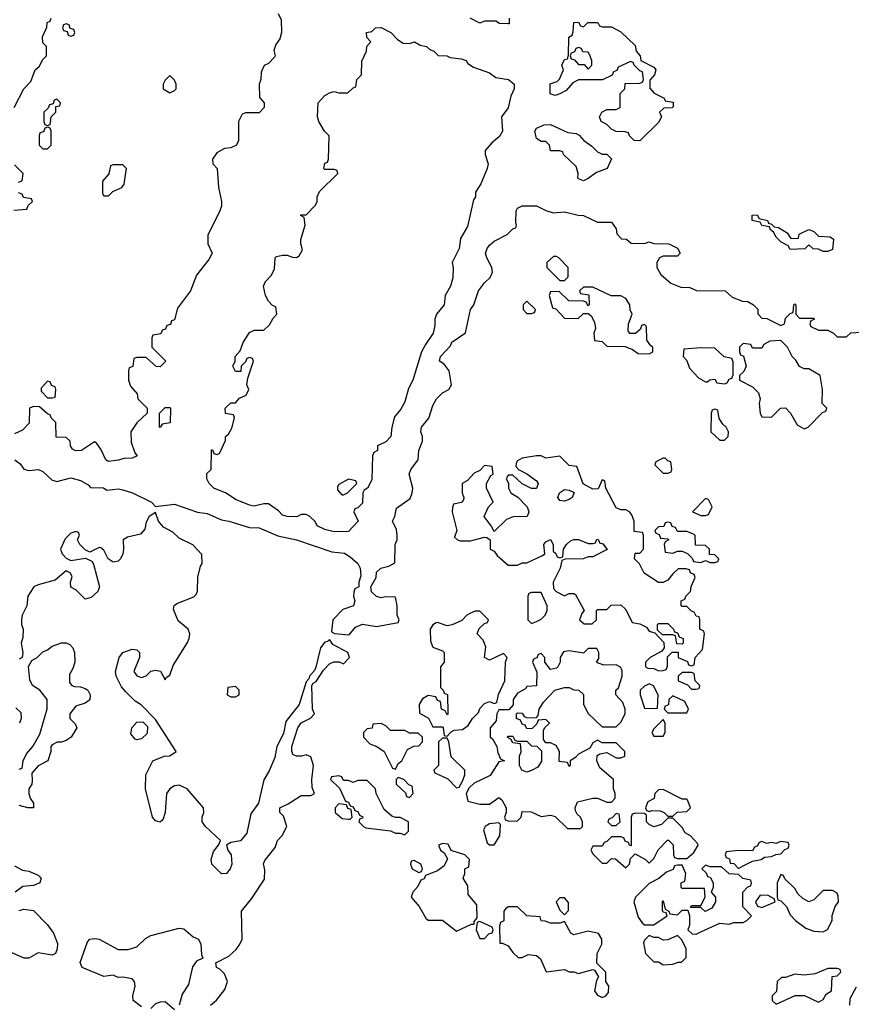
# Model space of a CAD drawing. Header units: inches. Extents: x 2380053 to 2584298, y 380219 to 546618.
# Tile 650 of 656: x 2560512 to 2564050, y 441873 to 446064. Entities that reach past the tile are written whole.
import ezdxf

# ---------------------------------------------------------------- set-up
doc = ezdxf.new("R2010")
doc.units = ezdxf.units.IN
doc.header["$MEASUREMENT"] = 0
doc.layers.add('C5464', color=7, linetype='Continuous')

msp = doc.modelspace()

# ---------------------------------------------------------------- linework, layer by layer
at = {"layer": 'C5464', "color": 2, "elevation": 38}
for points in [[(2560488.7, 445690), (2560529, 445770), (2560559, 445801), (2560578, 445850), (2560594.6, 445865.4), (2560610, 445894), (2560626, 445910), (2560626, 445950), (2560610, 445966), (2560609.1, 445990.9), (2560627.3, 446032.7), (2560628.4, 446051.6), (2560642, 446058), (2560646, 446070)], [(2561612, 446090), (2561623.6, 446063.6), (2561626, 446010), (2561618, 445982), (2561602, 445958), (2561592.7, 445932.7), (2561598, 445910), (2561595.3, 445904.7), (2561570, 445878), (2561551.6, 445868.4), (2561539.6, 445840.4), (2561538, 445810), (2561531.3, 445790), (2561532.7, 445732.7), (2561552, 445710), (2561552, 445690), (2561530, 445668), (2561472.7, 445667.3), (2561458, 445662), (2561442, 445630), (2561442, 445550), (2561434, 445530), (2561410, 445518), (2561383.6, 445516.4), (2561350, 445498), (2561332, 445470), (2561334, 445450), (2561352, 445430), (2561358, 445350), (2561370.8, 445290), (2561370.7, 445270), (2561362.8, 445250), (2561312.7, 445147.3), (2561312, 445110), (2561331, 445070), (2561316.8, 445043.2), (2561264, 444976), (2561238, 444910), (2561183.6, 444836.4), (2561170, 444786), (2561158, 444782), (2561152.7, 444767.3), (2561138, 444762), (2561132.7, 444747.3), (2561118, 444742), (2561112.7, 444727.3), (2561078, 444722), (2561074, 444710), (2561074, 444670), (2561134, 444610), (2561110, 444586), (2561092.7, 444587.3), (2561050, 444626), (2561010, 444626), (2560998, 444622), (2560992.7, 444587.3), (2560978, 444582), (2560974, 444570), (2560974, 444530), (2560983.6, 444503.6), (2561011.6, 444471.6), (2561014, 444450), (2561054, 444410), (2561054, 444390), (2561010, 444348), (2560984.7, 444310), (2560985.4, 444265.4), (2561001, 444221), (2561012, 444208), (2560990, 444198), (2560956.4, 444196.4), (2560930, 444189), (2560890, 444184), (2560878, 444190), (2560856.4, 444236.4), (2560840.4, 444260.4), (2560830, 444268), (2560774, 444230), (2560750, 444229), (2560736.4, 444236.4), (2560728, 444250), (2560726, 444270), (2560710, 444286), (2560667.3, 444287.3), (2560666, 444350), (2560646, 444370), (2560642, 444382), (2560630, 444386), (2560596.4, 444416.4), (2560570, 444418), (2560554, 444410), (2560552.7, 444347.3), (2560523.6, 444316.4), (2560490, 444301.2)], [(2562594, 446070), (2562594, 446046), (2562590, 446046), (2562552.7, 446047.3), (2562538, 446058), (2562490, 446058), (2562470, 446049.3), (2562428, 446070)], [(2560507.3, 445372.7), (2560522, 445378), (2560526, 445410), (2560490, 445446)], [(2560487.3, 445252.7), (2560542, 445258), (2560547.3, 445272.7), (2560566, 445290), (2560562, 445302), (2560527.3, 445307.3), (2560522, 445322), (2560507.3, 445327.3)], [(2560490.6, 444190.6), (2560513.2, 444173.2), (2560530, 444151.3), (2560550, 444146), (2560592, 444150), (2560610, 444141), (2560650, 444104.7), (2560660.7, 444100.7), (2560670, 444098.8), (2560730, 444113.4), (2560770, 444102.8), (2560803.6, 444083.6), (2560812.7, 444072.7), (2560868.4, 444071.6), (2560882, 444062), (2560930, 444066.8), (2560950, 444063), (2560991.3, 444050), (2561072, 444010), (2561090, 443992), (2561170, 444002), (2561268.4, 443968.4), (2561310, 443962.8), (2561370, 443934.9), (2561402, 443930), (2561490, 443902.8), (2561530, 443900.7), (2561610, 443867.3), (2561690, 443850.8), (2561839.8, 443799.8), (2561893.2, 443793.2), (2561918.4, 443778.4), (2561951, 443750), (2561961, 443730), (2561963.6, 443696.4), (2561954, 443670), (2561954, 443650), (2561938, 443642), (2561932.7, 443627.3), (2561932, 443610), (2561938, 443590), (2561931.3, 443570), (2561886.4, 443553.6), (2561844.7, 443510), (2561838, 443458), (2561851.6, 443451.6), (2561914, 443446), (2561940.9, 443479.1), (2561970, 443491), (2562030, 443482), (2562122, 443498), (2562126, 443510), (2562118, 443530), (2562118, 443570), (2562110, 443606), (2562068, 443608), (2562050, 443604), (2562029.3, 443609.3), (2562009.1, 443629.1), (2562006, 443650), (2562028, 443690), (2562030, 443712), (2562048, 443730), (2562082, 443738), (2562107.3, 443752.7), (2562108.7, 443830), (2562118, 443850), (2562118, 443870), (2562114.6, 443894.6), (2562098, 443930), (2562108, 443950), (2562114.6, 443985.4), (2562173.2, 444026.8), (2562182, 444050), (2562184, 444070), (2562169.3, 444130), (2562176, 444150), (2562206.6, 444190), (2562209.5, 444230), (2562226, 444270), (2562226, 444290), (2562219, 444310), (2562222, 444330), (2562252.5, 444367.5), (2562270, 444422), (2562285.2, 444450), (2562310, 444476), (2562338, 444490), (2562348.7, 444510), (2562339, 444570), (2562317.2, 444597.2), (2562298, 444610), (2562302, 444630), (2562344, 444676), (2562350, 444691.3), (2562409.2, 444730.8), (2562429.5, 444830), (2562444, 444850), (2562464, 444910), (2562490, 444944.7), (2562513.2, 444966.8), (2562524, 444990), (2562521.2, 445010), (2562499, 445050), (2562494, 445070), (2562501.2, 445090), (2562510, 445104.7), (2562530, 445121), (2562586, 445150), (2562610, 445174), (2562622, 445178), (2562626, 445190), (2562622, 445202), (2562624, 445250), (2562630, 445262), (2562650, 445271.3), (2562710, 445271.3), (2562750, 445251.3), (2562782, 445242), (2562830, 445246), (2562888.4, 445231.6), (2562910, 445231.3), (2562970, 445202), (2563030, 445202), (2563050, 445174), (2563052, 445152), (2563072, 445132), (2563094, 445130), (2563112.7, 445112.7), (2563170, 445112), (2563190, 445118), (2563210, 445111.3), (2563274, 445110), (2563310, 445092), (2563322, 445070), (2563310, 445058), (2563250, 445058), (2563234, 445050), (2563222, 445030), (2563222, 445010), (2563239.6, 444979.6), (2563282, 444942), (2563325.4, 444925.4), (2563363.6, 444923.6), (2563391.6, 444911.6), (2563514, 444910), (2563543.6, 444883.6), (2563586.4, 444866.4), (2563610, 444864.7), (2563634, 444850), (2563652, 444832), (2563652.7, 444812.7), (2563670, 444794), (2563690, 444792), (2563750, 444762), (2563766, 444770), (2563770, 444794), (2563790, 444814), (2563802, 444818), (2563806, 444850), (2563810, 444854), (2563814, 444850), (2563814, 444810), (2563830, 444794), (2563890, 444794), (2563892.7, 444787.3), (2563878, 444782), (2563874, 444770), (2563878, 444758), (2563910, 444742), (2563950, 444742), (2563974, 444730), (2563990, 444714), (2564030, 444714), (2564048.4, 444731.6), (2564090, 444734)], [(2561324, 441870), (2561349.2, 441890.8), (2561384, 441936), (2561395.3, 441970), (2561382.7, 442002.7), (2561362.7, 442022.7), (2561348.7, 442030), (2561346, 442050), (2561402, 442078), (2561432.9, 442107.1), (2561448.7, 442130), (2561458, 442150), (2561455.3, 442270), (2561498, 442322), (2561553.6, 442406.4), (2561554.6, 442445.4), (2561548.8, 442471.1), (2561554.6, 442485.4), (2561599, 442541), (2561608.7, 442570), (2561628.8, 442591.1), (2561648, 442630), (2561633.6, 442673.6), (2561618, 442690), (2561618, 442710), (2561653.6, 442726.4), (2561710, 442762), (2561750, 442762), (2561766, 442770), (2561756.4, 442796.4), (2561754, 442830), (2561762, 442890), (2561750, 442926), (2561730, 442935.3), (2561711, 442929), (2561689, 442929), (2561675.3, 442935.3), (2561669, 442950), (2561669.2, 442970), (2561695.3, 443050), (2561709.3, 443070.7), (2561748.4, 443091.6), (2561766, 443110), (2561758, 443130), (2561755.3, 443230), (2561760.2, 443239.8), (2561772.5, 443247.5), (2561804, 443296), (2561830, 443322), (2561848.8, 443331.1), (2561871.3, 443331.3), (2561890, 443322), (2561915.3, 443350), (2561908, 443370), (2561844.7, 443404.7), (2561830, 443426), (2561822, 443418), (2561810, 443415.3), (2561792, 443390), (2561771.6, 443308.4), (2561766, 443294), (2561744.7, 443270), (2561742, 443258), (2561730, 443246), (2561701, 443150), (2561643.5, 443076.5), (2561633.7, 443026.3), (2561606, 442970), (2561596.8, 442923.2), (2561573.4, 442866.6), (2561550.7, 442829.3), (2561527.3, 442730), (2561495.3, 442684.7), (2561478, 442602), (2561450.5, 442569.5), (2561410, 442562), (2561392, 442550), (2561398, 442530), (2561411, 442510), (2561414, 442470), (2561406.8, 442450), (2561391.3, 442430), (2561370, 442429.2), (2561329.6, 442469.6), (2561326, 442490), (2561336, 442524), (2561358, 442550), (2561366, 442570), (2561302, 442630), (2561288.7, 442650), (2561288.7, 442670), (2561295.3, 442690), (2561294, 442710), (2561224, 442790), (2561190, 442806), (2561170, 442802.7), (2561151, 442790), (2561136, 442770), (2561130.6, 442689.4), (2561121, 442659), (2561110, 442649.2), (2561090, 442654), (2561077.2, 442670), (2561046.6, 442790), (2561049, 442850), (2561078, 442910), (2561126, 442930), (2561150, 442931.3), (2561178, 442950), (2561090, 443086), (2561028.4, 443148.4), (2561003.1, 443163.1), (2560963.1, 443203.1), (2560944.7, 443224.7), (2560922, 443270), (2560919, 443290), (2560935.3, 443350), (2560950, 443371.3), (2560990, 443384.7), (2561010, 443382), (2561022, 443370), (2561022, 443350), (2560998, 443290), (2561010, 443272), (2561030, 443264.7), (2561050, 443271.3), (2561069.3, 443290.7), (2561090, 443296), (2561110.7, 443290.7), (2561130, 443254), (2561135.3, 443264.7), (2561150, 443274), (2561165.2, 443314.8), (2561226.3, 443413.7), (2561232.3, 443430), (2561235.1, 443450), (2561229, 443470), (2561185.6, 443505.6), (2561166, 443554), (2561169.3, 443570.7), (2561180.2, 443579.8), (2561252.9, 443607.1), (2561263.1, 443616.9), (2561268.8, 443631.1), (2561269.1, 443690.9), (2561281.2, 443738.8), (2561288, 443750), (2561287.3, 443787.3), (2561248.4, 443828.4), (2561190, 443858), (2561163.1, 443883.1), (2561123.7, 443903.7), (2561102, 443930), (2561090, 443966), (2561062, 443950), (2561050, 443926), (2561044.7, 443895.3), (2561026, 443874), (2560970, 443861.2), (2560951.3, 443850), (2560954, 443810), (2560950.6, 443790), (2560941, 443770), (2560930, 443759), (2560910, 443755.3), (2560888.8, 443768.9), (2560870, 443806), (2560856.4, 443816.4), (2560850, 443818), (2560810, 443798), (2560790, 443808), (2560768, 443830), (2560758, 443850), (2560766, 443870), (2560762, 443882), (2560750, 443886), (2560730, 443878), (2560705.4, 443854.6), (2560684.7, 443810), (2560692, 443790), (2560710, 443772), (2560730, 443762), (2560792, 443772), (2560818.8, 443758.8), (2560826.4, 443746.4), (2560850.8, 443650), (2560844.7, 443630), (2560815.3, 443604.7), (2560790, 443598), (2560750, 443638), (2560728.7, 443648.7), (2560728, 443670), (2560734.6, 443694.6), (2560726, 443710), (2560710, 443718), (2560662, 443678), (2560590, 443659), (2560572, 443650), (2560546, 443610), (2560542.8, 443570), (2560522.8, 443530), (2560518.8, 443510), (2560518.8, 443490), (2560526, 443470), (2560525.4, 443434.6), (2560518, 443410), (2560524.7, 443370), (2560522, 443350), (2560510, 443342)], [(2560510, 442874), (2560522, 442878), (2560526, 442910), (2560540.2, 442939.8), (2560568, 442970), (2560597.2, 443022.8), (2560628.4, 443131.6), (2560628, 443170), (2560598, 443210), (2560566, 443230), (2560554.6, 443254.6), (2560548.7, 443311.3), (2560563.1, 443336.9), (2560586, 443350), (2560610, 443374), (2560630, 443382), (2560650, 443398), (2560690, 443412), (2560710, 443412), (2560725.4, 443405.4), (2560738, 443390), (2560744.7, 443370), (2560746, 443330), (2560738, 443302), (2560723.6, 443276.4), (2560723.6, 443243.6), (2560734, 443230), (2560745.4, 443225.4), (2560770, 443224.7), (2560790, 443218), (2560802, 443210), (2560811.3, 443190), (2560810, 443168.7), (2560790, 443155.3), (2560750, 443142), (2560724.7, 443110), (2560724.7, 443090), (2560747.1, 443067.1), (2560754.8, 443050), (2560730.7, 443010), (2560710, 442996), (2560689, 442989), (2560671, 442989), (2560650, 442978), (2560644.7, 442970), (2560644.7, 442950), (2560632, 442910), (2560590, 442888.7), (2560563.6, 442856.4), (2560565.4, 442825.4), (2560562.8, 442810), (2560550.8, 442790), (2560550.8, 442770), (2560556, 442750), (2560570.7, 442730), (2560570.6, 442709.4), (2560546, 442710), (2560510, 442719)], [(2560494.8, 443134.8), (2560516, 443116), (2560518, 443090), (2560510.7, 443069.3)], [(2560490, 442462), (2560524, 442444), (2560550, 442440.7), (2560590, 442422.8), (2560602.8, 442410), (2560598, 442390), (2560570, 442379.3), (2560524.9, 442375.1), (2560492, 442350)], [(2560510, 442272), (2560530, 442278), (2560570, 442272), (2560630, 442211.3), (2560655.9, 442175.9), (2560672.7, 442132.7), (2560670.6, 442109.4), (2560664.7, 442090), (2560650, 442082.7), (2560590, 442092.3), (2560550.7, 442069.3), (2560530.8, 442069.2), (2560450, 442105.2)], [(2561030, 441862.9), (2560995.1, 441890), (2560993.6, 441910), (2561003.5, 441950), (2560999.6, 441970), (2560990, 441982), (2560951, 441989), (2560930, 441988), (2560910, 441998), (2560870, 441992.3), (2560778, 442030), (2560769.3, 442050.7), (2560800.2, 442139.8), (2560810, 442150.8), (2560830, 442154), (2560849.3, 442150.7), (2560930, 442106), (2560973.6, 442106.4), (2561010, 442118), (2561046.3, 442153.7), (2561070, 442166.8), (2561190, 442197.3), (2561210, 442194.8), (2561250, 442161), (2561272, 442150), (2561282.8, 442130), (2561284.7, 442084.7), (2561291.3, 442070), (2561263.5, 442056.5), (2561247.1, 442032.9), (2561230, 441958), (2561202.8, 441917.2), (2561190, 441869.2)], [(2564070, 441946), (2564043.6, 441896.4), (2564042, 441870)], [(2561170, 441849.3), (2561130, 441883.6), (2561110, 441883), (2561090, 441875.6), (2561070, 441856.2)]]:
    msp.add_lwpolyline(points, dxfattribs=at)
for points in [[(2560710, 446046), (2560698, 446042), (2560694, 446030), (2560698, 446018), (2560714, 446014), (2560718, 445998), (2560730, 445994), (2560742, 445998), (2560746, 446010), (2560742, 446022), (2560726, 446026), (2560722, 446042)], [(2562170, 445962), (2562192, 445970), (2562215.3, 445955.3), (2562242, 445950), (2562256.9, 445936.9), (2562274, 445930), (2562292, 445912), (2562329.2, 445910.8), (2562343.5, 445903.5), (2562390, 445898), (2562410.8, 445890), (2562418, 445878), (2562442, 445862), (2562510, 445837.3), (2562538, 445818), (2562591.3, 445810), (2562616, 445790), (2562616, 445770), (2562602, 445738), (2562590.7, 445689.3), (2562562, 445650), (2562566, 445590), (2562553.2, 445566.8), (2562520.7, 445539.3), (2562492.7, 445507.3), (2562492, 445490), (2562504.7, 445450), (2562501, 445430), (2562474.4, 445365.6), (2562451.3, 445330), (2562451, 445310), (2562442.8, 445297.2), (2562416.8, 445183.2), (2562387.1, 445132.9), (2562381, 445090), (2562351.3, 445030), (2562356, 445010), (2562354.4, 444965.6), (2562344.7, 444930), (2562322, 444890), (2562318, 444850), (2562284.7, 444810), (2562278, 444790), (2562278, 444762), (2562271, 444730), (2562238, 444682), (2562222, 444650), (2562184.7, 444530), (2562166, 444494), (2562150, 444438), (2562133.7, 444406.3), (2562106, 444374), (2562094.8, 444330), (2562090.7, 444289.3), (2562070, 444268), (2562034, 444250), (2562034, 444230), (2562018, 444222), (2562012.7, 444207.3), (2562010, 444106), (2561991.3, 444070), (2561978, 444062), (2561971.3, 444050), (2561970, 444006), (2561950, 443986), (2561938, 443982), (2561934, 443970), (2561951.3, 443930), (2561910, 443886), (2561850, 443884), (2561810, 443894), (2561778, 443910), (2561768.7, 443928.7), (2561746, 443950), (2561730, 443958), (2561710, 443958), (2561691.3, 443948.7), (2561650, 443949), (2561630, 443955.3), (2561613.2, 443973.2), (2561570, 444004), (2561550, 444004), (2561510, 443994), (2561490, 443997.2), (2561430, 444021.2), (2561390, 444049.2), (2561338, 444070), (2561318, 444090), (2561308, 444110), (2561308, 444132), (2561326, 444150), (2561327.3, 444232.7), (2561332.7, 444232.7), (2561338, 444218), (2561350, 444214), (2561362, 444218), (2561387.3, 444272.7), (2561388, 444290), (2561400.4, 444299.6), (2561414.6, 444325.4), (2561426, 444370), (2561422, 444382), (2561387.3, 444387.3), (2561386, 444410), (2561410, 444434), (2561430, 444434), (2561447.3, 444452.7), (2561474.6, 444465.4), (2561486, 444490), (2561478, 444510), (2561482, 444538), (2561506, 444610), (2561502, 444622), (2561490, 444626), (2561478, 444622), (2561472.7, 444607.3), (2561454, 444590), (2561452.7, 444567.3), (2561430, 444566), (2561418, 444590), (2561428, 444610), (2561428, 444630), (2561450, 444654), (2561462, 444690), (2561490, 444732), (2561510, 444742), (2561550, 444742), (2561574.6, 444765.4), (2561590, 444794), (2561606, 444810), (2561602, 444842), (2561587.3, 444847.3), (2561570, 444866), (2561558, 444890), (2561548.7, 444930), (2561558, 444950), (2561583.1, 444976.9), (2561596.4, 445003.6), (2561598, 445050), (2561604, 445056), (2561630, 445062), (2561650, 445062), (2561672.7, 445052.7), (2561690, 445052), (2561700.4, 445059.6), (2561715.3, 445084.7), (2561708, 445110), (2561708.4, 445128.4), (2561726, 445190), (2561722, 445222), (2561706, 445230), (2561710, 445234), (2561730, 445234), (2561770, 445274), (2561778, 445290), (2561778, 445310), (2561787.3, 445332.7), (2561866, 445410), (2561862, 445422), (2561850, 445426), (2561810, 445426), (2561806, 445430), (2561810, 445454), (2561822, 445458), (2561826, 445470), (2561828, 445570), (2561809.1, 445589.1), (2561784, 445630), (2561779, 445650), (2561782, 445710), (2561810, 445742), (2561830, 445752), (2561850, 445758), (2561870, 445752), (2561907.3, 445752.7), (2561930, 445774), (2561942, 445778), (2561946, 445810), (2561966, 445830), (2561967.3, 445887.3), (2561988, 445930), (2561988.4, 445951.6), (2562006, 445970), (2561988.4, 445988.4), (2561988, 446010), (2562010, 446014), (2562026, 446030), (2562049.5, 446030.5), (2562091, 446010), (2562119.8, 445979.8), (2562143.6, 445963.6)], [(2562910, 446034), (2562928.4, 446051.6), (2562972, 446052), (2562978, 446038), (2562990, 446034), (2563030, 446034), (2563070, 446012), (2563130, 445954), (2563134, 445930), (2563152, 445910), (2563154, 445890), (2563210, 445862), (2563215.3, 445855.3), (2563218, 445850), (2563212, 445830), (2563192.7, 445807.3), (2563192.7, 445772.7), (2563211.6, 445751.6), (2563254, 445730), (2563258, 445718), (2563292.7, 445712.7), (2563292.7, 445692.7), (2563288.4, 445688.4), (2563252.7, 445687.3), (2563234, 445670), (2563242, 445650), (2563230, 445626), (2563150, 445548), (2563126, 445550), (2563106, 445570), (2563102, 445582), (2563087.3, 445587.3), (2563050, 445588), (2563030, 445598), (2563010, 445618), (2562986, 445630), (2562978, 445650), (2562988.8, 445671.1), (2563010, 445682), (2563050, 445682), (2563066, 445690), (2563066, 445750), (2563086, 445770), (2563087.3, 445792.7), (2563150, 445794), (2563162, 445798), (2563166, 445810), (2563162, 445842), (2563150, 445846), (2563126, 445870), (2563122, 445882), (2563110, 445886), (2563058, 445862), (2563052.7, 445847.3), (2563038, 445842), (2563032.7, 445827.3), (2562991.6, 445808.4), (2562890, 445808), (2562864.7, 445795.3), (2562836.9, 445763.1), (2562810, 445748), (2562790, 445742), (2562768.8, 445748.9), (2562769.4, 445790.6), (2562799, 445801), (2562808.8, 445811.1), (2562826, 445850), (2562818, 445870), (2562830, 445894), (2562842, 445898), (2562847.3, 445912.7), (2562848, 445990), (2562862, 445998), (2562867.3, 446012.7), (2562870, 446052), (2562890, 446054), (2562898, 446038)], [(2562890, 445946), (2562878, 445942), (2562872.7, 445927.3), (2562858, 445922), (2562854, 445910), (2562858, 445898), (2562872.7, 445892.7), (2562890, 445874), (2562912.7, 445872.7), (2562930, 445854), (2562946, 445870), (2562946, 445890), (2562936.4, 445916.4), (2562930, 445926), (2562907.3, 445927.3), (2562902, 445942)], [(2561150, 445826), (2561130, 445806), (2561122, 445790), (2561122, 445770), (2561150, 445752), (2561170, 445762), (2561178, 445770), (2561178, 445790), (2561170, 445806)], [(2560670, 445726), (2560658, 445722), (2560654, 445706), (2560638, 445702), (2560632.7, 445687.3), (2560614, 445670), (2560614, 445630), (2560618, 445618), (2560630, 445614), (2560642, 445618), (2560646, 445650), (2560666, 445670), (2560666, 445694), (2560682, 445698), (2560686, 445710)], [(2560630, 445606), (2560618, 445602), (2560612.7, 445587.3), (2560598, 445582), (2560594, 445570), (2560594, 445530), (2560610, 445514), (2560630, 445514), (2560646, 445530), (2560646, 445590), (2560642, 445602)], [(2562990, 445492), (2563010, 445492), (2563030, 445472), (2563011.3, 445430), (2562966, 445414), (2562930, 445388), (2562910, 445378), (2562890, 445386), (2562886, 445390), (2562888, 445410), (2562879, 445439), (2562826, 445490), (2562822, 445502), (2562810, 445506), (2562770, 445506), (2562766, 445530), (2562750, 445546), (2562730, 445546), (2562710, 445558), (2562704, 445590), (2562710, 445602), (2562743.1, 445616.9), (2562770, 445618), (2562843.6, 445583.6), (2562879.6, 445579.6), (2562892.7, 445572.7), (2562912, 445550), (2562946.4, 445526.4), (2562970, 445502)], [(2560950, 445446), (2560910, 445446), (2560898, 445442), (2560891.6, 445408.4), (2560863.6, 445376.4), (2560863.6, 445323.6), (2560870, 445314), (2560890, 445314), (2560907.3, 445332.7), (2560946, 445350), (2560956.4, 445363.6), (2560966, 445430)], [(2563792.7, 445132.7), (2563826, 445134), (2563828.7, 445151.3), (2563870, 445171.3), (2563890, 445162), (2563910, 445142), (2563959.6, 445139.6), (2563974, 445130), (2563970, 445086), (2563950, 445078), (2563930, 445078), (2563910, 445088), (2563888.4, 445088.4), (2563870, 445106), (2563851.6, 445088.4), (2563790, 445086), (2563782, 445102), (2563750, 445118), (2563730, 445138), (2563719, 445159), (2563706, 445170), (2563702, 445182), (2563670, 445188), (2563662, 445202), (2563628.8, 445208.9), (2563628.4, 445231.6), (2563650, 445234), (2563658, 445218), (2563694, 445210), (2563698, 445198), (2563710, 445194), (2563722, 445182), (2563739.6, 445179.6), (2563776.9, 445156.9)], [(2562796.4, 445056.4), (2562783.6, 445056.4), (2562754, 445030), (2562754, 445010), (2562810, 444954), (2562830, 444954), (2562846, 444970), (2562846, 445010), (2562806, 445050)], [(2562950, 444926), (2562910, 444926), (2562894, 444910), (2562898, 444898), (2562932.7, 444892.7), (2562934, 444850), (2562930, 444846), (2562922, 444862), (2562910, 444866), (2562848, 444868), (2562807.3, 444907.3), (2562770, 444906), (2562764.7, 444890), (2562778, 444838), (2562792.7, 444832.7), (2562830, 444794), (2562887.3, 444792.7), (2562910, 444814), (2562930, 444814), (2562943.6, 444803.6), (2562956.9, 444776.9), (2562962, 444750), (2562954, 444730), (2562958, 444698), (2562990, 444694), (2563010, 444674), (2563087.3, 444672.7), (2563119.6, 444659.6), (2563143.6, 444643.6), (2563190, 444642), (2563206, 444650), (2563206, 444670), (2563196.4, 444676.4), (2563180.4, 444700.4), (2563178, 444758), (2563170, 444766), (2563158, 444762), (2563152.7, 444747.3), (2563132, 444728), (2563108.4, 444728.4), (2563100.4, 444740.4), (2563102, 444770), (2563118, 444810), (2563108.8, 444828.9), (2563108, 444850), (2563090, 444878), (2563070, 444888), (2563028.4, 444888.4)], [(2562670, 444866), (2562654, 444850), (2562654, 444830), (2562670, 444814), (2562690, 444814), (2562702, 444818), (2562706, 444830)], [(2563750, 444698), (2563703.6, 444696.4), (2563678, 444682), (2563670, 444666), (2563630, 444666), (2563622, 444682), (2563590, 444686), (2563574, 444670), (2563574, 444650), (2563578, 444638), (2563591.6, 444631.6), (2563602, 444590), (2563592.7, 444567.3), (2563574, 444550), (2563574, 444530), (2563630, 444502), (2563655.3, 444475.3), (2563662, 444450), (2563658, 444430), (2563662, 444390), (2563670, 444374), (2563710, 444372), (2563749.1, 444410.9), (2563770, 444412), (2563792, 444390), (2563819.6, 444339.6), (2563850, 444322), (2563866, 444330), (2563927.3, 444392.7), (2563942, 444398), (2563946, 444410), (2563926, 444430), (2563928, 444490), (2563918, 444550), (2563870, 444578), (2563850, 444578), (2563830, 444588), (2563814.6, 444614.6), (2563798, 444630), (2563778, 444670)], [(2563410, 444668), (2563338, 444662), (2563334, 444630), (2563350, 444614), (2563361, 444581), (2563399.6, 444539.6), (2563430, 444522), (2563438, 444522), (2563448.4, 444531.6), (2563470, 444534), (2563478, 444518), (2563510, 444514), (2563522, 444518), (2563530, 444534), (2563542, 444538), (2563547.3, 444552.7), (2563547.3, 444607.3), (2563542, 444622), (2563508.4, 444628.4), (2563470, 444666)], [(2560630, 444526), (2560603.6, 444496.4), (2560603.6, 444483.6), (2560630, 444454), (2560650, 444454), (2560662, 444458), (2560666, 444490), (2560662, 444502), (2560647.3, 444507.3), (2560642, 444522)], [(2561110, 444328), (2561106, 444330), (2561106, 444390), (2561130, 444414), (2561150, 444414), (2561154, 444410), (2561151.6, 444348.4), (2561118, 444342)], [(2563470, 444406), (2563458, 444402), (2563454, 444390), (2563452, 444310), (2563490, 444274), (2563510, 444274), (2563526, 444290), (2563528, 444310), (2563518, 444330), (2563503.1, 444343.1), (2563487.3, 444367.3), (2563482, 444402)], [(2562730, 444208), (2562710, 444208), (2562650, 444198), (2562630, 444186), (2562623.6, 444176.4), (2562622, 444162), (2562634, 444150), (2562670, 444131.3), (2562710, 444102), (2562718, 444090), (2562710.8, 444069.2), (2562688.8, 444068.9), (2562649, 444089), (2562610, 444126), (2562590, 444126), (2562582, 444110), (2562592, 444092), (2562592, 444070), (2562602, 444050), (2562631.2, 444031.1), (2562670.9, 443990.9), (2562678, 443970), (2562671.3, 443950), (2562611.6, 443948.4), (2562583.6, 443936.4), (2562530, 443886), (2562518, 443910), (2562488, 443950), (2562506, 443990), (2562526, 444010), (2562498, 444070), (2562498, 444090), (2562516.4, 444123.6), (2562526, 444130), (2562522, 444162), (2562490, 444166), (2562470, 444146), (2562445.4, 444134.6), (2562416.9, 444103.1), (2562394, 444090), (2562394, 444050), (2562402, 444030), (2562399.6, 444020.4), (2562391.6, 444008.4), (2562358, 444002), (2562352.7, 443987.3), (2562352, 443970), (2562372, 443890), (2562362, 443862), (2562374, 443850), (2562386, 443846), (2562430, 443846), (2562490, 443862), (2562499.6, 443859.6), (2562514, 443850), (2562514, 443810), (2562530, 443802), (2562543.5, 443783.5), (2562590, 443742), (2562630, 443742), (2562650, 443752), (2562670, 443752), (2562736.4, 443783.6), (2562746, 443790), (2562742, 443830), (2562750, 443842), (2562770, 443852), (2562782, 443830), (2562782, 443802), (2562792.7, 443792.7), (2562798, 443778), (2562810, 443774), (2562822, 443778), (2562826, 443810), (2562838, 443830), (2562854.6, 443845.4), (2562870, 443851.3), (2562888.8, 443851.1), (2562930, 443834), (2562950, 443834), (2562962, 443838), (2562966, 443850), (2562972.7, 443852.7), (2562978, 443838), (2562992.7, 443832.7), (2563011.2, 443808.9), (2562950, 443778), (2562930, 443778), (2562908.8, 443768.9), (2562832.7, 443767.3), (2562818, 443762), (2562812, 443730), (2562782, 443670), (2562783.6, 443643.6), (2562794, 443630), (2562830, 443612), (2562850, 443622), (2562870, 443622), (2562876.9, 443616.9), (2562914, 443550), (2562903.6, 443536.4), (2562894, 443510), (2562912.7, 443492.7), (2562947.3, 443492.7), (2562966, 443510), (2562966, 443550), (2562970, 443554), (2563010, 443554), (2563028.4, 443571.6), (2563070, 443574), (2563090, 443554), (2563118, 443498), (2563150, 443492), (2563178, 443478), (2563190, 443462), (2563214, 443454), (2563252.7, 443412.7), (2563254, 443390), (2563243.6, 443376.4), (2563194, 443350), (2563174, 443330), (2563174, 443310), (2563183.6, 443303.6), (2563210, 443302), (2563230, 443292), (2563250, 443294), (2563262, 443298), (2563267.3, 443312.7), (2563268, 443352), (2563287.3, 443372.7), (2563312.7, 443372.7), (2563314, 443350), (2563352.7, 443332.7), (2563358, 443318), (2563370, 443314), (2563382, 443318), (2563386, 443350), (2563416.4, 443383.6), (2563426, 443450), (2563422, 443462), (2563406, 443470), (2563406, 443510), (2563402, 443522), (2563390, 443526), (2563382, 443542), (2563370, 443546), (2563350, 443566), (2563330, 443566), (2563326, 443570), (2563326, 443590), (2563342, 443598), (2563346, 443610), (2563366, 443630), (2563368.4, 443651.6), (2563386, 443690), (2563382, 443702), (2563366, 443710), (2563362, 443722), (2563347.3, 443727.3), (2563312.7, 443727.3), (2563290, 443706), (2563270, 443678), (2563250, 443668), (2563230, 443668), (2563168.8, 443708.9), (2563148.4, 443748.4), (2563128, 443770), (2563130, 443794), (2563150, 443794), (2563166, 443810), (2563166, 443870), (2563162, 443882), (2563126, 443886), (2563126, 443930), (2563116.4, 443956.4), (2563106, 443970), (2563090, 443978), (2563070, 443978), (2563050, 443986), (2563006, 444070), (2563002, 444102), (2562990, 444106), (2562972.7, 444067.3), (2562950, 444066), (2562908.7, 444088.7), (2562882, 444162), (2562850, 444166), (2562810, 444206), (2562750, 444198)], [(2563258, 444198), (2563250, 444198), (2563218, 444182), (2563214, 444170), (2563250, 444134), (2563270, 444134), (2563282, 444138), (2563286, 444150), (2563282, 444182), (2563270, 444186)], [(2561910, 444108), (2561870, 444086), (2561863.6, 444076.4), (2561863.6, 444063.6), (2561882, 444042), (2561890, 444042), (2561906, 444050), (2561946, 444090), (2561942, 444102)], [(2562830, 444015.3), (2562810, 444018), (2562802, 444030), (2562808, 444050), (2562830, 444064.7), (2562850, 444062), (2562871.3, 444051.3), (2562862, 444030), (2562850, 444022)], [(2563430, 444026), (2563374, 443970), (2563410, 443954), (2563430, 443954), (2563442, 443958), (2563458, 443990), (2563442, 444022)], [(2563270, 443926), (2563258, 443922), (2563252.7, 443907.3), (2563230, 443906), (2563214, 443890), (2563218, 443878), (2563232.7, 443872.7), (2563238, 443858), (2563270, 443854), (2563274, 443850), (2563258, 443842), (2563254, 443830), (2563258, 443798), (2563290, 443794), (2563310, 443802), (2563330, 443802), (2563352.7, 443792.7), (2563372.7, 443772.7), (2563378, 443758), (2563410, 443754), (2563430, 443762), (2563450, 443754), (2563470, 443754), (2563482, 443758), (2563486, 443770), (2563470, 443786), (2563447.3, 443787.3), (2563446, 443810), (2563430, 443826), (2563387.3, 443827.3), (2563386, 443870), (2563376.4, 443876.4), (2563350, 443886), (2563310, 443886), (2563302, 443902), (2563287.3, 443907.3), (2563282, 443922)], [(2562730, 443626), (2562690, 443626), (2562678, 443622), (2562674, 443610), (2562674, 443510), (2562690, 443494), (2562710, 443502), (2562730, 443512), (2562748, 443530), (2562755.3, 443550), (2562755.3, 443570)], [(2562470, 443546), (2562450, 443546), (2562430, 443538), (2562414, 443530), (2562392.7, 443507.3), (2562351.2, 443488.9), (2562330, 443484), (2562290, 443498), (2562283.6, 443496.4), (2562270, 443488), (2562258, 443470), (2562259.6, 443419.6), (2562270, 443394), (2562310, 443378), (2562318, 443370), (2562318, 443330), (2562302, 443310), (2562302, 443222), (2562314, 443210), (2562318, 443198), (2562331.6, 443191.6), (2562334, 443110), (2562330, 443106), (2562322, 443122), (2562306, 443130), (2562302, 443162), (2562290, 443166), (2562282, 443182), (2562250, 443188), (2562226, 443174), (2562212, 443150), (2562212.7, 443112.7), (2562251.3, 443091.3), (2562270, 443054), (2562310, 443054), (2562314, 443050), (2562318, 443018), (2562330, 443014), (2562347.3, 443032.7), (2562360.4, 443039.6), (2562396.4, 443043.6), (2562420.4, 443059.6), (2562438, 443090), (2562464, 443116), (2562470, 443132), (2562490, 443154), (2562510, 443162), (2562530, 443154), (2562542, 443158), (2562548.4, 443191.6), (2562575.3, 443250), (2562578, 443330), (2562586, 443350), (2562570, 443366), (2562510, 443338), (2562488.7, 443350), (2562494.6, 443394.6), (2562483.1, 443423.1), (2562458, 443450), (2562467.3, 443472.7), (2562490, 443494), (2562502, 443498), (2562506, 443510)], [(2563330, 443406), (2563307.3, 443407.3), (2563302, 443442), (2563290, 443446), (2563246, 443446), (2563226, 443466), (2563226, 443490), (2563230, 443494), (2563270, 443494), (2563294, 443470), (2563298, 443458), (2563310, 443454), (2563318, 443438), (2563334, 443430), (2563334, 443410)], [(2562930, 443388), (2562910, 443368), (2562850, 443378), (2562826, 443374), (2562812, 443350), (2562812, 443330), (2562802, 443310), (2562796, 443304), (2562770, 443298), (2562746, 443330), (2562746, 443350), (2562730, 443366), (2562718, 443362), (2562712.7, 443347.3), (2562698, 443342), (2562694, 443330), (2562712.7, 443287.3), (2562711.3, 443228.7), (2562670, 443226), (2562663.6, 443216.4), (2562630, 443198), (2562612, 443170), (2562612, 443148), (2562592.7, 443127.3), (2562550, 443126), (2562542, 443110), (2562539.6, 443080.4), (2562514, 443050), (2562514, 443010), (2562523.6, 443003.6), (2562542, 442970), (2562545.4, 442945.4), (2562558, 442918), (2562574, 442910), (2562550, 442906), (2562513.4, 442846.6), (2562446, 442814), (2562424.7, 442795.3), (2562412, 442770), (2562418, 442738), (2562470, 442724.7), (2562510, 442724.7), (2562550, 442754), (2562563.6, 442743.6), (2562582, 442710), (2562582, 442690), (2562574, 442670), (2562578, 442658), (2562592.7, 442652.7), (2562630, 442654), (2562646, 442670), (2562650, 442694), (2562687.3, 442692.7), (2562730, 442672), (2562770, 442678), (2562790, 442672), (2562842, 442622), (2562890, 442622), (2562898, 442622), (2562906, 442630), (2562906, 442650), (2562898, 442670), (2562883.1, 442683.1), (2562876.4, 442696.4), (2562875.3, 442710), (2562885.2, 442734.8), (2562950, 442751.3), (2562970, 442751.3), (2563010, 442734), (2563030, 442734), (2563046, 442750), (2563046, 442770), (2563038, 442790), (2563038, 442830), (2562980.2, 442880.2), (2562968, 442910), (2562968.4, 442931.6), (2562980.4, 442939.6), (2563010, 442944.7), (2563050, 442922), (2563070, 442922), (2563086, 442930), (2563086, 442950), (2563050, 442986), (2562990, 442986), (2562970, 442998), (2562950, 442986), (2562936.9, 442963.1), (2562890, 442938), (2562876.9, 442923.1), (2562854, 442910), (2562854, 442890), (2562850, 442886), (2562842, 442902), (2562807.3, 442907.3), (2562808, 442950), (2562794.6, 442974.6), (2562770, 442986), (2562750, 442986), (2562740.4, 443000.4), (2562740.4, 443039.6), (2562747.3, 443052.7), (2562766, 443070), (2562758, 443078), (2562750, 443086), (2562718, 443082), (2562712.7, 443067.3), (2562692.7, 443047.3), (2562670, 443046), (2562662, 443062), (2562650, 443066), (2562642, 443082), (2562626, 443090), (2562626, 443110), (2562630, 443114), (2562650, 443112), (2562658, 443098), (2562672.7, 443092.7), (2562710, 443094), (2562718, 443102), (2562722, 443130), (2562740.2, 443159.8), (2562788, 443210), (2562830, 443222), (2562850, 443222), (2562870, 443212), (2562890.9, 443210.9), (2562910, 443192), (2562911, 443150), (2562930.7, 443110.7), (2562990, 443054), (2563050, 443054), (2563070, 443074), (2563088, 443110), (2563088, 443130), (2563078, 443158), (2563048, 443190), (2563048.7, 443210), (2563059, 443221), (2563075.3, 443270), (2563074.6, 443294.6), (2563068.4, 443308.4), (2563050, 443318), (2562996.4, 443316.4), (2562970, 443326), (2562966, 443330), (2562975.3, 443344.7), (2562975.3, 443370), (2562967.3, 443387.3)], [(2563370, 443286), (2563330, 443286), (2563314, 443270), (2563314, 443250), (2563352.7, 443232.7), (2563370, 443214), (2563390, 443214), (2563402, 443218), (2563406, 443230), (2563386, 443250), (2563382, 443282)], [(2561430, 443226), (2561398, 443222), (2561394, 443190), (2561410, 443182), (2561430, 443182), (2561446, 443190), (2561446, 443210)], [(2563190, 443238), (2563170, 443228), (2563152, 443210), (2563152, 443190), (2563170, 443134), (2563210, 443132), (2563226, 443134), (2563228, 443190), (2563208.4, 443228.4)], [(2563290, 443186), (2563274, 443170), (2563272.7, 443147.3), (2563258, 443142), (2563254, 443130), (2563270, 443114), (2563350, 443114), (2563358, 443130), (2563342, 443162)], [(2563250, 443086), (2563210, 443046), (2563202, 443030), (2563210, 443014), (2563250, 443014), (2563258, 443030), (2563258, 443070)], [(2561010, 442999.3), (2561002.5, 443002.5), (2560984.8, 443024.8), (2560989.4, 443050.6), (2561010, 443074.8), (2561035.3, 443075.3), (2561055.3, 443055.3), (2561053.4, 443026.6), (2561030, 443002.7)], [(2562050, 443068), (2562014, 443066), (2562011.2, 443048.9), (2561990, 443046), (2561974, 443030), (2561974, 443010), (2562002, 442982), (2562031, 442971), (2562062, 442950), (2562098, 442878), (2562110, 442874), (2562122, 442898), (2562138, 442910), (2562162, 442958), (2562188.4, 442971.6), (2562210, 442974), (2562226, 442990), (2562226, 443010), (2562207.3, 443027.3), (2562170, 443028), (2562150, 443038), (2562090, 443038), (2562070, 443058)], [(2562330, 443006), (2562310, 443006), (2562294, 442990), (2562294, 442890), (2562274, 442870), (2562278, 442858), (2562332.7, 442832.7), (2562370, 442794), (2562382, 442798), (2562396.4, 442823.6), (2562406, 442850), (2562406, 442870), (2562347.3, 442927.3), (2562338, 442990)], [(2562630, 442994), (2562670, 442994), (2562690, 442974), (2562712.7, 442972.7), (2562732, 442952), (2562731.6, 442908.4), (2562716.9, 442883.1), (2562690, 442868), (2562670, 442862), (2562648, 442870), (2562638, 442890), (2562638, 442930), (2562646, 442950), (2562642, 442982), (2562610, 442986), (2562602, 443002), (2562586, 443010), (2562590, 443014), (2562610, 443014), (2562618, 442998)], [(2561870, 442846), (2561838, 442842), (2561834, 442830), (2561872.7, 442792.7), (2561898, 442738), (2561910, 442734), (2561918, 442718), (2561930, 442714), (2561938, 442698), (2561950, 442694), (2561958, 442678), (2561971.6, 442671.6), (2561970, 442666), (2561958, 442662), (2561954, 442650), (2561974, 442630), (2561984.7, 442624.7), (2562090, 442612), (2562110, 442602), (2562130, 442602), (2562150, 442594), (2562166, 442610), (2562166, 442650), (2562130, 442668), (2562110, 442668), (2562094.6, 442674.6), (2562063.1, 442703.1), (2562028, 442770), (2562026, 442790), (2561990, 442826), (2561950, 442826), (2561930, 442818), (2561910, 442826), (2561890, 442826), (2561882, 442842)], [(2562122, 442838), (2562114, 442830), (2562114, 442810), (2562152.7, 442772.7), (2562158, 442758), (2562170, 442754), (2562186, 442770), (2562182, 442802), (2562167.3, 442807.3), (2562146, 442830)], [(2563250, 442788), (2563230, 442786), (2563214, 442770), (2563211.2, 442748.9), (2563184.7, 442735.3), (2563174, 442710), (2563178, 442698), (2563190, 442694), (2563202, 442698), (2563236.9, 442696.9), (2563254, 442690), (2563270, 442674), (2563290, 442674), (2563308.4, 442691.6), (2563350, 442694), (2563366, 442710), (2563356.4, 442736.4), (2563350, 442746), (2563330, 442746)], [(2561870, 442726), (2561854, 442710), (2561854, 442690), (2561883.6, 442663.6), (2561910, 442662), (2561918, 442662), (2561926, 442670), (2561922, 442702), (2561907.3, 442707.3), (2561902, 442722)], [(2563132.7, 442687.3), (2563118, 442682), (2563114, 442670), (2563112.7, 442547.3), (2563106, 442550), (2563102, 442562), (2563087.3, 442567.3), (2563082, 442582), (2563070, 442586), (2563030, 442586), (2563010, 442566), (2562998, 442562), (2562990, 442546), (2562950, 442546), (2562942, 442530), (2562950, 442514), (2562990, 442474), (2563010, 442474), (2563030, 442494), (2563047.3, 442492.7), (2563090, 442454), (2563106, 442470), (2563110, 442494), (2563130, 442514), (2563174, 442490), (2563190, 442474), (2563210, 442494), (2563228.8, 442531.1), (2563268.4, 442571.6), (2563271.6, 442571.6), (2563291.6, 442551.6), (2563294, 442510), (2563298, 442498), (2563310, 442494), (2563350, 442494), (2563380.4, 442519.6), (2563398, 442550), (2563396.4, 442556.4), (2563366, 442590), (2563343.1, 442603.1), (2563330, 442626), (2563290, 442666), (2563270, 442666), (2563242, 442638), (2563210, 442628.7), (2563190, 442638), (2563178, 442650), (2563178, 442678), (2563170, 442686)], [(2563050, 442686), (2563032.7, 442667.3), (2563018, 442662), (2563014, 442650), (2563030, 442634), (2563050, 442634), (2563066, 442650), (2563062, 442682)], [(2562550, 442646), (2562510, 442642), (2562492, 442630), (2562484.7, 442615.3), (2562501, 442561), (2562510, 442552), (2562530, 442552), (2562554, 442590), (2562558, 442638)], [(2562310, 442558), (2562294, 442550), (2562302, 442530), (2562318, 442518), (2562332, 442492), (2562318, 442462), (2562290, 442442), (2562238, 442422), (2562232.7, 442407.3), (2562218, 442402), (2562205.4, 442374.6), (2562184.7, 442350), (2562178, 442330), (2562212, 442290), (2562239.6, 442239.6), (2562250, 442232), (2562310, 442231.3), (2562370, 442184.7), (2562434, 442214), (2562446, 442214), (2562446, 442226), (2562458, 442242), (2562456.4, 442296.4), (2562420.4, 442340.4), (2562418, 442378), (2562398, 442410), (2562406, 442430), (2562406, 442450), (2562422, 442458), (2562426, 442490), (2562406, 442510), (2562347.3, 442527.3), (2562335.3, 442555.3)], [(2563750, 442566), (2563730, 442558), (2563710, 442562), (2563690, 442558), (2563670, 442566), (2563658, 442562), (2563650, 442546), (2563638, 442542), (2563630, 442526), (2563570, 442528), (2563518, 442522), (2563514, 442510), (2563518, 442498), (2563532, 442492), (2563534, 442474), (2563550, 442472), (2563570, 442452), (2563590, 442462), (2563630, 442482), (2563666, 442490), (2563680.4, 442499.6), (2563710, 442502), (2563728.4, 442511.6), (2563750, 442514), (2563767.3, 442532.7), (2563782, 442538), (2563786, 442550), (2563782, 442562)], [(2562190, 442486), (2562178, 442482), (2562174, 442470), (2562182, 442450), (2562210, 442434), (2562222, 442438), (2562226, 442450), (2562218, 442470)], [(2563430, 442466), (2563414, 442450), (2563432.7, 442432.7), (2563438, 442418), (2563450, 442414), (2563462, 442390), (2563462, 442370), (2563454, 442350), (2563472, 442330), (2563472, 442310), (2563456.9, 442283.1), (2563428.8, 442268.9), (2563410, 442286), (2563366, 442286), (2563370, 442294), (2563410, 442294), (2563428, 442330), (2563426, 442366), (2563330, 442366), (2563326, 442370), (2563326, 442390), (2563342, 442398), (2563346, 442430), (2563330, 442466), (2563310, 442466), (2563298, 442462), (2563292.7, 442447.3), (2563263.6, 442436.4), (2563231.6, 442408.4), (2563190, 442388), (2563132, 442330), (2563124.7, 442310), (2563143.6, 442243.6), (2563159.6, 442219.6), (2563170, 442212), (2563210, 442212), (2563266, 442250), (2563262, 442262), (2563250, 442266), (2563247.3, 442272.7), (2563246, 442310), (2563250, 442314), (2563258, 442278), (2563274, 442270), (2563278, 442258), (2563310, 442254), (2563330, 442274), (2563354, 442274), (2563362, 442250), (2563362, 442210), (2563354, 442190), (2563372.7, 442172.7), (2563390, 442172), (2563410, 442182), (2563490, 442218), (2563530, 442214), (2563550, 442222), (2563590, 442222), (2563606, 442230), (2563626, 442250), (2563588, 442288), (2563588.8, 442351.1), (2563610, 442374), (2563622, 442378), (2563626, 442390), (2563622, 442402), (2563588.4, 442408.4), (2563570, 442426), (2563530, 442428), (2563498, 442458), (2563450, 442458)], [(2563750, 442426), (2563734, 442390), (2563734, 442330), (2563738, 442318), (2563750, 442314), (2563774, 442290), (2563790, 442254), (2563812, 442230), (2563856.9, 442196.9), (2563890, 442184.7), (2563930, 442182), (2563948.4, 442191.6), (2563968.7, 442230), (2563969.1, 442250.9), (2563982, 442290), (2563995.3, 442310), (2563994.6, 442334.6), (2563988.4, 442348.4), (2563970, 442358), (2563930, 442358), (2563890, 442318), (2563868.8, 442308.9), (2563843.1, 442323.1), (2563823.1, 442343.1), (2563810, 442366), (2563767.3, 442407.3), (2563762, 442422)], [(2562830, 442326), (2562810, 442326), (2562794, 442310), (2562810, 442274), (2562830, 442254), (2562847.3, 442272.7), (2562847.3, 442307.3)], [(2563662, 442338), (2563642, 442310), (2563651.6, 442291.6), (2563670, 442284.7), (2563726, 442310), (2563722, 442322), (2563696.4, 442336.4)], [(2562591.6, 442288.4), (2562579.6, 442280.4), (2562572, 442270), (2562571.6, 442228.4), (2562558, 442222), (2562552.7, 442207.3), (2562554, 442134), (2562566, 442134), (2562590, 442122), (2562610, 442094), (2562632.7, 442072.7), (2562650, 442072), (2562675.3, 442084.7), (2562710, 442081), (2562727.1, 442067.1), (2562752, 442012), (2562830, 442022), (2562850, 442012), (2562870, 442012), (2562890, 442004.7), (2562950, 442022), (2562958, 442018), (2562974, 441990), (2562965.4, 441974.6), (2562958, 441930), (2562970, 441912), (2562990, 441902), (2563006, 441910), (2563016.4, 441923.6), (2563018, 441950), (2563006, 441970), (2563006, 442010), (2562968, 442048), (2562968.7, 442090), (2562988.7, 442130), (2562988, 442150), (2562974.6, 442174.6), (2562930, 442184), (2562869.1, 442169.1), (2562856.4, 442176.4), (2562830, 442226), (2562810, 442218), (2562770, 442218), (2562747.3, 442227.3), (2562730, 442228), (2562726, 442246), (2562669.3, 442249.3), (2562630, 442288)], [(2562470, 442226), (2562458, 442222), (2562454, 442190), (2562462, 442170), (2562470, 442154), (2562490, 442154), (2562507.3, 442172.7), (2562522, 442178), (2562526, 442190), (2562522, 442202)], [(2563310, 442166), (2563270, 442148), (2563250, 442146), (2563230, 442158), (2563210, 442158), (2563190, 442166), (2563170, 442146), (2563165.4, 442134.6), (2563174, 442090), (2563210, 442054), (2563230, 442054), (2563250, 442042), (2563290, 442044.7), (2563312.7, 442052.7), (2563327.3, 442052.7), (2563347.3, 442072.7), (2563348, 442110), (2563328.4, 442148.4)], [(2563990, 442026), (2563950, 442026), (2563896.9, 442003.1), (2563850, 441997.2), (2563810, 442002), (2563770, 441988), (2563752.7, 441987.3), (2563734, 441970), (2563731.6, 441928.4), (2563714, 441910), (2563714, 441890), (2563730, 441874), (2563811.2, 441911.1), (2563851.2, 441911.1), (2563910, 441882), (2563930, 441894), (2563943.1, 441916.9), (2563966, 441930), (2563968, 441992), (2563990, 441994), (2564006, 442010), (2564002, 442022)]]:
    msp.add_lwpolyline(points, close=True, dxfattribs=at)

doc.saveas('drawing.dxf')
